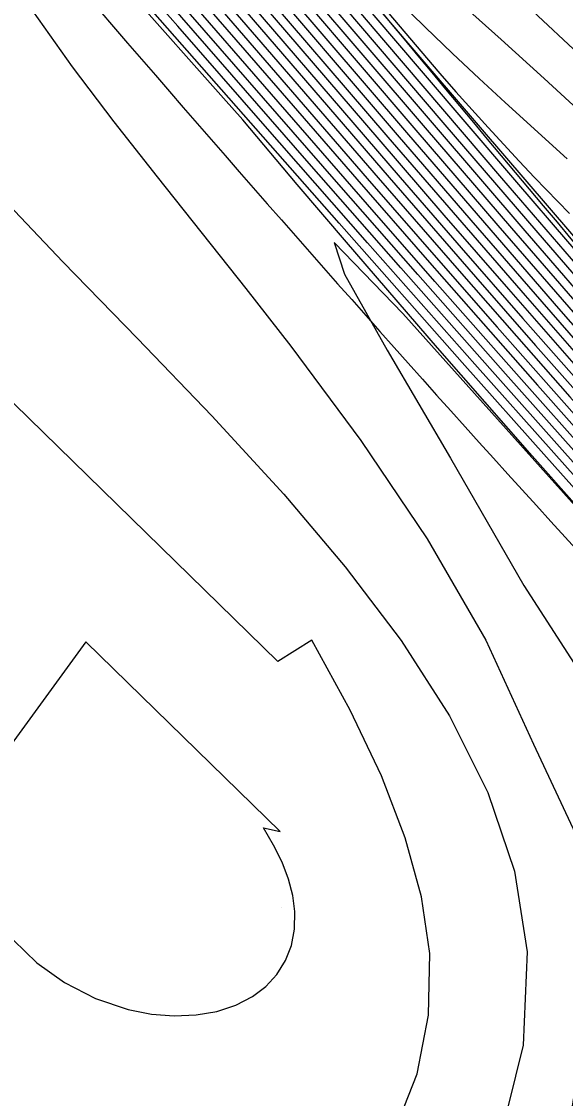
# Model space of a CAD drawing. Extents: x 2356077 to 2359823, y 225951 to 227822.
# Drawn here: x 2357820.41 to 2357838.29, y 226246.37 to 226281.81 of the extents above; entities that cross this region are included whole.
import ezdxf

# ---------------------------------------------------------------- set-up
doc = ezdxf.new("R2010")
doc.units = 0
for name, color, linetype in [('DTM Contours Major', 7, 'Continuous'), ('DTM Contours Minor', 7, 'Continuous'), ('Exist DTM Breakline', 7, 'Continuous'), ('Exist DTM Breakline Underwater', 7, 'Continuous'), ('Exist DTM Drainline', 7, 'Continuous'), ('PH Exist DTM Point', 7, 'Continuous')]:
    doc.layers.add(name, color=color, linetype=linetype)

msp = doc.modelspace()

# ---------------------------------------------------------------- linework, layer by layer
at = {"layer": 'DTM Contours Major'}
for points in [[(2357827.746, 226286.12), (2357834.259, 226278.484), (2357837.378, 226274.851), (2357840.242, 226271.541), (2357841.58, 226270.006), (2357843.525, 226267.791), (2357845.471, 226265.6), (2357846.763, 226264.159), (2357847.976, 226262.818), (2357849.222, 226261.45), (2357850.5, 226260.057), (2357851.809, 226258.639), (2357853.149, 226257.2), (2357855.202, 226255.014), (2357856.6, 226253.538), (2357858.37, 226251.683), (2357860.201, 226249.778), (2357862.06, 226247.852), (2357863.917, 226245.94), (2357865.74, 226244.073), (2357868.597, 226241.165), (2357870.737, 226239.003), (2357873.736, 226235.995)], [(2357827.837, 226283.832), (2357832.76, 226278.08), (2357835.18, 226275.27), (2357837.515, 226272.577), (2357839.81, 226269.953), (2357842.287, 226267.148), (2357844.741, 226264.397), (2357847.149, 226261.723), (2357849.324, 226259.331), (2357851.447, 226257.019), (2357853.529, 226254.778), (2357855.303, 226252.892), (2357857.131, 226250.969), (2357858.464, 226249.579), (2357859.844, 226248.15), (2357861.253, 226246.697), (2357862.675, 226245.24), (2357864.093, 226243.795), (2357866.423, 226241.442), (2357869.151, 226238.717), (2357872.16, 226235.733)], [(2357826.586, 226283.095), (2357832.13, 226276.663), (2357834.794, 226273.598), (2357836.678, 226271.449), (2357838.437, 226269.456), (2357840.275, 226267.383), (2357842.15, 226265.278), (2357844.021, 226263.187), (2357845.846, 226261.157), (2357848.549, 226258.168), (2357850.367, 226256.174), (2357852.066, 226254.329), (2357853.627, 226252.651), (2357855.097, 226251.088), (2357856.574, 226249.535), (2357858.318, 226247.721), (2357860.374, 226245.608), (2357862.519, 226243.431), (2357863.62, 226242.323), (2357864.83, 226241.114), (2357867.284, 226238.682), (2357869.738, 226236.27), (2357872.936, 226233.145)], [(2357832.757, 226282.534), (2357833.681, 226281.615), (2357834.575, 226280.753), (2357835.449, 226279.933), (2357836.309, 226279.14), (2357838.349, 226277.285)], [(2357858.155, 226245.883), (2357856.614, 226247.474), (2357855.751, 226248.375), (2357854.884, 226249.288), (2357854.004, 226250.221), (2357853.106, 226251.183), (2357851.567, 226252.845), (2357849.606, 226254.988), (2357848.156, 226256.585), (2357845.879, 226259.107), (2357843.405, 226261.862), (2357840.834, 226264.735), (2357838.267, 226267.615), (2357835.804, 226270.387), (2357832.88, 226273.696), (2357829.861, 226277.138), (2357825.224, 226282.45)], [(2357822.52, 226261.396), (2357817.215, 226254.111)], [(2357820.144, 226251.583), (2357820.905, 226250.833), (2357821.82, 226250.183), (2357822.839, 226249.661), (2357823.911, 226249.297), (2357824.675, 226249.147), (2357825.426, 226249.088), (2357826.148, 226249.118), (2357826.829, 226249.235), (2357827.453, 226249.437), (2357828.006, 226249.722), (2357828.444, 226250.057), (2357828.804, 226250.453), (2357829.084, 226250.905), (2357829.279, 226251.404), (2357829.384, 226251.944), (2357829.396, 226252.517), (2357829.327, 226253.046), (2357829.185, 226253.59), (2357828.973, 226254.146), (2357828.697, 226254.708), (2357828.359, 226255.272), (2357828.91, 226255.149), (2357822.52, 226261.396)]]:
    msp.add_lwpolyline(points, dxfattribs=at)
at = {"layer": 'DTM Contours Minor'}
for points in [[(2357824.83, 226291.09), (2357834.156, 226280.1), (2357834.687, 226279.497), (2357835.746, 226278.316), (2357836.261, 226277.754), (2357836.77, 226277.207), (2357837.276, 226276.671), (2357838.426, 226275.49)], [(2357856.709, 226246.178), (2357855.723, 226247.197), (2357854.733, 226248.232), (2357853.722, 226249.299), (2357852.676, 226250.413), (2357850.709, 226252.531), (2357848.813, 226254.595), (2357846.237, 226257.422), (2357843.376, 226260.588), (2357840.33, 226263.987), (2357837.199, 226267.516), (2357834.085, 226271.069), (2357831.087, 226274.542), (2357829.472, 226276.44), (2357827.678, 226278.571), (2357827.053, 226279.284), (2357826.696, 226279.678), (2357817.26, 226290.308)], [(2357827.913, 226287.215), (2357833.048, 226281.175), (2357835.485, 226278.317), (2357838.486, 226274.818), (2357839.836, 226273.258), (2357841.065, 226271.848), (2357842.159, 226270.606), (2357843.106, 226269.549), (2357843.926, 226268.654), (2357845.692, 226266.762), (2357846.116, 226266.299), (2357846.257, 226266.206), (2357846.291, 226266.22), (2357846.235, 226266.189), (2357847.223, 226265.075), (2357849.705, 226262.33), (2357851.118, 226260.782), (2357852.664, 226259.104), (2357854.321, 226257.324), (2357856.014, 226255.493), (2357868.625, 226242.481)], [(2357827.702, 226287.04), (2357832.566, 226281.327), (2357834.912, 226278.579), (2357836.676, 226276.522), (2357838.361, 226274.563), (2357839.965, 226272.708), (2357841.485, 226270.959), (2357842.919, 226269.32), (2357844.893, 226267.087), (2357846.102, 226265.735), (2357847.913, 226263.736), (2357849.695, 226261.794), (2357851.501, 226259.843), (2357852.268, 226259.018), (2357854.682, 226256.438), (2357856.417, 226254.601), (2357857.79, 226253.159), (2357860.639, 226250.189), (2357864.727, 226245.955), (2357867.303, 226243.29), (2357869.912, 226240.609), (2357872.047, 226238.439)], [(2357827.703, 226286.605), (2357832.312, 226281.193), (2357836.192, 226276.654), (2357839.311, 226273.032), (2357840.77, 226271.35), (2357842.164, 226269.751), (2357844.029, 226267.63), (2357845.596, 226265.865), (2357846.64, 226264.7), (2357847.92, 226263.282), (2357849.238, 226261.834), (2357850.597, 226260.352), (2357851.999, 226258.837), (2357853.445, 226257.285), (2357855.843, 226254.737), (2357858.209, 226252.251), (2357860.175, 226250.202), (2357862.17, 226248.134), (2357864.162, 226246.081), (2357866.117, 226244.075), (2357869.289, 226240.844), (2357872.15, 226237.952)], [(2357827.776, 226285.65), (2357833.971, 226278.391), (2357836.951, 226274.922), (2357839.706, 226271.738), (2357841.003, 226270.25), (2357843.038, 226267.933), (2357844.574, 226266.2), (2357846.088, 226264.508), (2357848.027, 226262.361), (2357849.227, 226261.043), (2357850.451, 226259.709), (2357851.695, 226258.361), (2357852.959, 226257.002), (2357855.07, 226254.751), (2357856.776, 226252.952), (2357858.441, 226251.21), (2357860.165, 226249.417), (2357861.918, 226247.603), (2357863.671, 226245.799), (2357865.394, 226244.036), (2357867.705, 226241.685), (2357870.214, 226239.155), (2357872.247, 226237.117)], [(2357827.798, 226285.187), (2357833.674, 226278.308), (2357836.513, 226275.004), (2357839.164, 226271.942), (2357841.643, 226269.106), (2357843.438, 226267.072), (2357845.185, 226265.111), (2357846.926, 226263.175), (2357848.078, 226261.904), (2357849.244, 226260.624), (2357850.422, 226259.338), (2357851.613, 226258.048), (2357852.813, 226256.755), (2357854.963, 226254.462), (2357856.901, 226252.419), (2357858.473, 226250.775), (2357860.102, 226249.082), (2357861.762, 226247.367), (2357863.424, 226245.659), (2357865.062, 226243.984), (2357867.377, 226241.633), (2357870.192, 226238.802), (2357873.613, 226235.389)], [(2357827.816, 226284.73), (2357833.371, 226278.23), (2357836.07, 226275.091), (2357838.617, 226272.151), (2357841.037, 226269.383), (2357843.06, 226267.091), (2357845.037, 226264.873), (2357846.999, 226262.693), (2357849.266, 226260.197), (2357850.406, 226258.954), (2357851.548, 226257.715), (2357852.693, 226256.482), (2357854.354, 226254.706), (2357856.452, 226252.488), (2357858.483, 226250.363), (2357860.025, 226248.762), (2357861.597, 226247.139), (2357863.175, 226245.519), (2357864.736, 226243.925), (2357867.057, 226241.573), (2357869.387, 226239.233), (2357872.221, 226236.407)], [(2357857.527, 226246.127), (2357856.629, 226247.055), (2357855.734, 226247.988), (2357854.833, 226248.936), (2357853.917, 226249.909), (2357852.975, 226250.917), (2357851.437, 226252.58), (2357849.637, 226254.548), (2357848.315, 226256.005), (2357845.932, 226258.644), (2357843.33, 226261.54), (2357840.619, 226264.571), (2357837.909, 226267.61), (2357835.311, 226270.534), (2357831.783, 226274.527), (2357828.344, 226278.45), (2357825.545, 226281.65), (2357823.029, 226284.517)], [(2357824.497, 226284.618), (2357827.754, 226280.865), (2357831.428, 226276.619), (2357833.746, 226273.959), (2357835.42, 226272.052), (2357837.374, 226269.84), (2357839.456, 226267.494), (2357841.603, 226265.085), (2357843.75, 226262.685), (2357845.832, 226260.368), (2357848.677, 226257.22), (2357851.128, 226254.537), (2357852.624, 226252.917), (2357854.228, 226251.2), (2357855.8, 226249.538), (2357857.385, 226247.884), (2357859.129, 226246.085), (2357860.955, 226244.225), (2357862.878, 226242.29), (2357864.186, 226240.986), (2357865.528, 226239.657), (2357868.255, 226236.976), (2357871.851, 226233.47), (2357874.512, 226230.899)], [(2357827.829, 226284.278), (2357833.066, 226278.155), (2357835.625, 226275.181), (2357838.067, 226272.363), (2357840.426, 226269.665), (2357842.676, 226267.116), (2357844.889, 226264.635), (2357847.073, 226262.209), (2357849.294, 226259.766), (2357851.495, 226257.37), (2357852.588, 226256.191), (2357854.231, 226254.433), (2357855.912, 226252.653), (2357857.07, 226251.436), (2357858.478, 226249.966), (2357859.937, 226248.453), (2357861.427, 226246.917), (2357862.926, 226245.379), (2357864.414, 226243.862), (2357866.739, 226241.509), (2357869.271, 226238.972), (2357872.193, 226236.067)], [(2357873.981, 226229.615), (2357871.657, 226231.827), (2357869.378, 226234.017), (2357867.648, 226235.69), (2357865.909, 226237.382), (2357864.195, 226239.058), (2357862.543, 226240.686), (2357860.38, 226242.836), (2357858.666, 226244.563), (2357857.583, 226245.669), (2357856.646, 226246.634), (2357855.714, 226247.605), (2357854.775, 226248.592), (2357853.818, 226249.609), (2357852.831, 226250.666), (2357851.301, 226252.322), (2357849.133, 226254.697), (2357846.075, 226258.079), (2357843.366, 226261.094), (2357840.526, 226264.268), (2357837.666, 226267.476), (2357834.898, 226270.59), (2357830.849, 226275.168), (2357822.945, 226284.16)], [(2357826.422, 226284.166), (2357832.859, 226276.676), (2357834.862, 226274.362), (2357836.893, 226272.034), (2357839.494, 226269.078), (2357841.09, 226267.277), (2357842.701, 226265.469), (2357844.304, 226263.676), (2357845.878, 226261.925), (2357848.424, 226259.11), (2357850.38, 226256.967), (2357852.234, 226254.956), (2357853.818, 226253.257), (2357855.863, 226251.089), (2357857.264, 226249.622), (2357858.386, 226248.455), (2357859.542, 226247.261), (2357860.724, 226246.046), (2357861.927, 226244.818), (2357863.143, 226243.584), (2357864.365, 226242.351), (2357866.574, 226240.143), (2357868.773, 226237.965), (2357872.038, 226234.753)], [(2357832.878, 226284.173), (2357836.173, 226281.21), (2357837.586, 226279.929), (2357838.956, 226278.667)], [(2357826.507, 226283.626), (2357832.492, 226276.672), (2357835.329, 226273.404), (2357837.308, 226271.146), (2357838.967, 226269.265), (2357840.683, 226267.329), (2357842.426, 226265.373), (2357844.162, 226263.433), (2357845.86, 226261.543), (2357848.486, 226258.64), (2357850.375, 226256.57), (2357852.151, 226254.642), (2357853.722, 226252.954), (2357855.138, 226251.45), (2357856.567, 226249.947), (2357858.353, 226248.087), (2357860.549, 226245.828), (2357861.68, 226244.673), (2357862.83, 226243.509), (2357863.992, 226242.338), (2357866.315, 226240.02), (2357868.644, 226237.718), (2357871.993, 226234.43)], [(2357827.84, 226283.39), (2357832.455, 226278.005), (2357834.736, 226275.357), (2357836.964, 226272.789), (2357839.189, 226270.246), (2357840.537, 226268.717), (2357843.248, 226265.663), (2357845.924, 226262.678), (2357848.303, 226260.049), (2357850.387, 226257.766), (2357852.404, 226255.582), (2357854.014, 226253.856), (2357855.891, 226251.868), (2357857.182, 226250.513), (2357858.443, 226249.2), (2357859.746, 226247.851), (2357861.077, 226246.48), (2357862.425, 226245.1), (2357863.775, 226243.727), (2357866.106, 226241.376), (2357868.06, 226239.425), (2357870.954, 226236.556), (2357873.295, 226234.248)], [(2357872.541, 226232.073), (2357869.494, 226235.021), (2357866.492, 226237.949), (2357864.997, 226239.418), (2357863.537, 226240.86), (2357861.296, 226243.094), (2357859.698, 226244.707), (2357858.182, 226246.256), (2357856.604, 226247.889), (2357854.93, 226249.645), (2357853.223, 226251.463), (2357851.683, 226253.124), (2357849.579, 226255.422), (2357848.019, 226257.14), (2357845.849, 226259.544), (2357843.505, 226262.153), (2357841.077, 226264.867), (2357838.652, 226267.587), (2357836.32, 226270.213), (2357833.436, 226273.479), (2357830.759, 226276.536), (2357824.985, 226283.168)], [(2357827.839, 226282.954), (2357832.151, 226277.928), (2357834.296, 226275.439), (2357836.416, 226272.998), (2357838.565, 226270.543), (2357840.018, 226268.895), (2357841.493, 226267.23), (2357842.975, 226265.565), (2357844.449, 226263.917), (2357845.899, 226262.303), (2357848.363, 226259.58), (2357850.384, 226257.367), (2357852.318, 226255.27), (2357853.914, 226253.558), (2357855.878, 226251.478), (2357857.226, 226250.065), (2357858.416, 226248.826), (2357859.645, 226247.555), (2357860.901, 226246.263)], [(2357874.306, 226230.739), (2357871.803, 226233.151), (2357869.552, 226235.337), (2357866.69, 226238.133), (2357865.263, 226239.537), (2357863.862, 226240.923), (2357862.507, 226242.272), (2357860.718, 226244.07), (2357859.029, 226245.788), (2357857.414, 226247.451), (2357855.784, 226249.15), (2357854.158, 226250.869), (2357852.487, 226252.66), (2357850.327, 226255.006), (2357847.897, 226257.678), (2357845.835, 226259.962), (2357843.622, 226262.425), (2357841.335, 226264.981), (2357839.05, 226267.545), (2357836.844, 226270.03), (2357833.998, 226273.256), (2357831.787, 226275.781), (2357828.631, 226279.416), (2357825.789, 226282.69)], [(2357826.657, 226282.572), (2357831.775, 226276.645), (2357834.266, 226273.783), (2357836.049, 226271.751), (2357837.905, 226269.648), (2357839.865, 226267.439), (2357841.875, 226265.183), (2357843.883, 226262.939), (2357845.836, 226260.766), (2357848.612, 226257.695), (2357850.357, 226255.782), (2357851.978, 226254.019), (2357853.531, 226252.348), (2357855.057, 226250.726), (2357856.582, 226249.124), (2357858.283, 226247.356), (2357860.201, 226245.387), (2357862.21, 226243.351), (2357863.249, 226242.307), (2357864.509, 226241.05), (2357867.087, 226238.499), (2357869.675, 226235.96), (2357872.841, 226232.874)], [(2357820.767, 226282.152), (2357822.076, 226280.316), (2357823.445, 226278.501), (2357824.862, 226276.691), (2357827.785, 226273.018), (2357829.266, 226271.121), (2357831.567, 226268.02), (2357833.741, 226264.788), (2357835.671, 226261.448), (2357837.244, 226258.024), (2357838.783, 226254.728), (2357840.264, 226251.403), (2357838.744, 226247.621), (2357838.234, 226244.332)], [(2357837.219, 226282.142), (2357838.722, 226280.745)], [(2357818.846, 226237.942), (2357821.687, 226238.233), (2357824.3, 226238.834), (2357826.653, 226239.729), (2357828.716, 226240.897), (2357830.338, 226242.201), (2357831.67, 226243.698), (2357832.7, 226245.365), (2357833.413, 226247.177), (2357833.793, 226249.111), (2357833.827, 226251.142), (2357833.561, 226253.006), (2357833.026, 226254.948), (2357832.238, 226256.989), (2357831.21, 226259.149), (2357829.955, 226261.45), (2357828.836, 226260.743), (2357808.117, 226280.995)], [(2357819.37, 226276.424), (2357821.765, 226273.903), (2357824.217, 226271.377), (2357826.661, 226268.83), (2357829.029, 226266.249), (2357831.053, 226263.866), (2357832.892, 226261.439), (2357834.478, 226258.962), (2357835.743, 226256.432), (2357836.618, 226253.843), (2357837.037, 226251.19), (2357836.9, 226248.124), (2357836.139, 226245.061), (2357834.802, 226242.089), (2357832.935, 226239.299), (2357830.587, 226236.781), (2357827.805, 226234.623), (2357824.495, 226232.805), (2357820.939, 226231.341), (2357817.318, 226230.089)], [(2357856.882, 226245.54), (2357855.765, 226246.721), (2357854.597, 226247.98), (2357853.348, 226249.351), (2357851.987, 226250.871), (2357850.051, 226253.068), (2357849.259, 226253.966), (2357832.949, 226272.195), (2357830.684, 226274.534), (2357831.024, 226273.491), (2357832.424, 226270.992), (2357834.514, 226267.442), (2357836.922, 226263.248), (2357840.212, 226258.152), (2357843.56, 226253.321), (2357844.045, 226250.908), (2357843.282, 226249.338), (2357843.221, 226247.756), (2357843.642, 226246.038)]]:
    msp.add_lwpolyline(points, dxfattribs=at)
at = {"layer": 'Exist DTM Breakline'}
for points in [[(2357739.379, 226441.004), (2357819.613, 226359.102), (2357890.87, 226277.588), (2357993.999, 226180.096), (2358102.764, 226183.23), (2358191.473, 226205.9), (2358275.273, 226131.78), (2358421.38, 226152.319), (2358505.025, 226137.402), (2358547.118, 226053.573)], [(2357719.555, 226395.117), (2357791.559, 226318.918), (2357850.785, 226251.619), (2357976.144, 226133.407), (2357988.46, 226117.463)]]:
    msp.add_spline(points, degree=3, dxfattribs=at)
at = {"layer": 'Exist DTM Breakline Underwater'}
for points in [[(2357739.428, 226434.309), (2357811.723, 226357.465), (2357885.724, 226276.345), (2357991.789, 226172.502), (2358103.028, 226173.66), (2358191.056, 226197.408), (2358272.648, 226122.63), (2358421.22, 226141.688), (2358498.765, 226117.394), (2358527.12, 226046.782)], [(2357722.365, 226399.093), (2357796.501, 226325.142), (2357855.427, 226255.408), (2357974.836, 226142.381), (2357994.862, 226118.943)]]:
    msp.add_spline(points, degree=3, dxfattribs=at)
at = {"layer": 'Exist DTM Drainline'}
msp.add_spline([(2357699.586, 226858.192), (2357670.366, 226820.782), (2357623.327, 226796.892), (2357587.218, 226772.268), (2357568.803, 226744.252), (2357555.19, 226717.62), (2357555.017, 226695.126), (2357553.473, 226672.759), (2357563.697, 226642.736), (2357576.526, 226627.993), (2357663.798, 226499.169), (2357732.721, 226415.647), (2357803.211, 226342.215), (2357874.586, 226264.309)], degree=3, dxfattribs=at)
at = {"layer": 'PH Exist DTM Point'}
msp.add_line((2357828.944, 226252.655), (2357828.944, 226252.655), dxfattribs=at)

doc.saveas('drawing.dxf')
